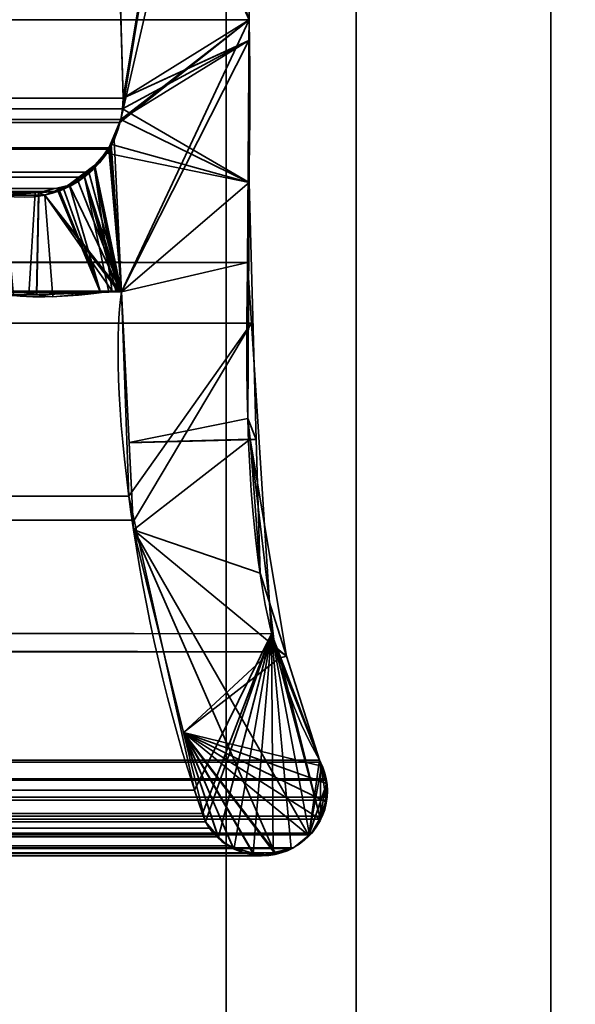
# Model space of a CAD drawing. Header units: millimetres. Extents: x -603 to 3703, y -115 to 249.
# Tile 374 of 656: x 410.41 to 414.69, y -4.94 to 2.65. Entities that reach past the tile are written whole.
import ezdxf

# ---------------------------------------------------------------- set-up
doc = ezdxf.new("R2010")
doc.units = ezdxf.units.MM
doc.layers.add('151', color=7, linetype='Continuous', true_color=0xffffff)

# ---------------------------------------------------------------- blocks, each defined once
blk = doc.blocks.new('UG_SURFACE_001')
at = {"layer": '151', "color": 252, "linetype": 'Continuous', "lineweight": 35}
for points in [[(603, -13.4, 2212.25), (603, 230.4, 2212.25), (-603, 230.4, 2212.25), (-603, -13.4, 2212.25)], [(-453, -13.4, 2062.2499), (-453, 230.4, 2062.2499), (453, 230.4, 2062.2499), (453, -13.4, 2062.2499)]]:
    blk.add_3dface(points, dxfattribs=at)
blk = doc.blocks.new('UG_SURFACE_062')
at = {"layer": '151', "color": 7, "linetype": 'Continuous', "lineweight": 35}
for points in [[(411.2049, 2.0412, 2020.4549), (411.1224, 4.9715, 2020.3724), (412.0888, 7.3541, 2021.3387)], [(411.1882, 1.8784, 2020.4382), (412.0888, 7.3541, 2021.3387), (412.1321, 6.0177, 2021.3821), (412.1284, 5.9608, 2021.3785)], [(412.0888, 7.3541, 2021.3387), (411.1882, 1.8784, 2020.4382), (411.2011, 1.9593, 2020.4511)], [(412.0888, 7.3541, 2021.3387), (411.2011, 1.9593, 2020.4511), (411.2049, 2.0412, 2020.4549)], [(412.175, 2.6459, 2021.425), (412.1284, 5.9608, 2021.3785), (-412.1284, 5.9608, 2021.3785), (-412.175, 2.6459, 2021.425)], [(412.1284, 5.9608, 2021.3785), (412.175, 2.6459, 2021.425), (411.1882, 1.8784, 2020.4382)], [(-411.2049, 2.0412, 2020.4549), (-411.1224, 4.9715, 2020.3724), (411.1224, 4.9715, 2020.3724), (411.2049, 2.0412, 2020.4549)], [(412.1643, 0.7759, 2021.4143), (-412.175, 2.6459, 2021.425), (-412.1673, 0.3027, 2021.4171)], [(412.1643, 0.7759, 2021.4143), (412.175, 2.6459, 2021.425), (-412.175, 2.6459, 2021.425)], [(412.175, 2.6459, 2021.425), (411.1926, 0.5499, 2020.4425), (411.1052, 1.66, 2020.3552), (411.1792, 1.8545, 2020.4291)], [(411.1792, 1.8545, 2020.4291), (411.1882, 1.8784, 2020.4382), (412.175, 2.6459, 2021.425)], [(411.1926, 0.5499, 2020.4425), (412.175, 2.6459, 2021.425), (412.1643, 0.7759, 2021.4143)], [(-411.2011, 1.9593, 2020.4511), (-411.2049, 2.0412, 2020.4549), (411.2049, 2.0412, 2020.4549)], [(-411.2011, 1.9593, 2020.4511), (411.2049, 2.0412, 2020.4549), (411.2011, 1.9593, 2020.4511)], [(411.2011, 1.9593, 2020.4511), (411.1882, 1.8784, 2020.4382), (-411.1882, 1.8784, 2020.4382), (-411.2011, 1.9593, 2020.4511)], [(-411.1882, 1.8784, 2020.4382), (411.1882, 1.8784, 2020.4382), (411.1792, 1.8545, 2020.4291)], [(411.1792, 1.8545, 2020.4291), (-411.18, 1.8536, 2020.4301), (-411.1882, 1.8784, 2020.4382)], [(-411.1357, 1.7194, 2020.3857), (-411.18, 1.8536, 2020.4301), (411.1792, 1.8545, 2020.4291)], [(-411.1357, 1.7194, 2020.3857), (411.1792, 1.8545, 2020.4291), (411.1052, 1.66, 2020.3552)], [(-411.1357, 1.7194, 2020.3857), (411.1052, 1.66, 2020.3552), (411.0961, 1.6497, 2020.3462)], [(411.0961, 1.6497, 2020.3462), (-411.0914, 1.6556, 2020.3414), (-411.1357, 1.7194, 2020.3857)], [(-410.9856, 1.5029, 2020.2355), (-411.0914, 1.6556, 2020.3414), (411.0961, 1.6497, 2020.3462)], [(-410.9422, 1.4746, 2020.1921), (-410.9856, 1.5029, 2020.2355), (411.0961, 1.6497, 2020.3462)], [(411.0961, 1.6497, 2020.3462), (410.941, 1.4726, 2020.191), (-410.9422, 1.4746, 2020.1921)], [(411.1926, 0.5499, 2020.4425), (410.941, 1.4726, 2020.191), (411.0961, 1.6497, 2020.3462)], [(411.0961, 1.6497, 2020.3462), (411.1052, 1.66, 2020.3552), (411.1926, 0.5499, 2020.4425)], [(-410.9422, 1.4746, 2020.1921), (410.9071, 1.4339, 2020.1571), (410.7471, 1.3465, 2019.9971)], [(-410.9422, 1.4746, 2020.1921), (410.941, 1.4726, 2020.191), (410.9071, 1.4339, 2020.1571)], [(410.7471, 1.3465, 2019.9971), (-410.7465, 1.3476, 2019.9964), (-410.9422, 1.4746, 2020.1921)], [(411.1926, 0.5499, 2020.4425), (410.9071, 1.4339, 2020.1571), (410.941, 1.4726, 2020.191)], [(411.0952, 0.5484, 2020.3452), (411.0318, 0.5441, 2020.2818), (410.7471, 1.3465, 2019.9971), (410.9071, 1.4339, 2020.1571)], [(410.9071, 1.4339, 2020.1571), (411.1524, 0.5522, 2020.4024), (411.0952, 0.5484, 2020.3452)], [(410.9071, 1.4339, 2020.1571), (411.1767, 0.5539, 2020.4268), (411.1524, 0.5522, 2020.4024)], [(410.9071, 1.4339, 2020.1571), (411.1807, 0.5541, 2020.4308), (411.1767, 0.5539, 2020.4268)], [(410.9071, 1.4339, 2020.1571), (411.1926, 0.5499, 2020.4425), (411.1875, 0.5517, 2020.4375)], [(411.1875, 0.5517, 2020.4375), (411.1807, 0.5541, 2020.4308), (410.9071, 1.4339, 2020.1571)], [(-410.7465, 1.3476, 2019.9964), (410.7471, 1.3465, 2019.9971), (410.7048, 1.3234, 2019.9549)], [(-410.7153, 1.3273, 2019.9654), (-410.7465, 1.3476, 2019.9964), (410.7048, 1.3234, 2019.9549)], [(-410.7153, 1.3273, 2019.9654), (410.7048, 1.3234, 2019.9549), (410.529, 1.3114, 2019.779)], [(410.529, 1.3114, 2019.779), (-410.5288, 1.3132, 2019.7787), (-410.7153, 1.3273, 2019.9654)], [(-410.5288, 1.3132, 2019.7787), (410.529, 1.3114, 2019.779), (410.2899, 1.295, 2019.5398)], [(410.4793, 0.5255, 2019.7294), (410.3616, 0.5215, 2019.6116), (410.2899, 1.295, 2019.5398), (410.529, 1.3114, 2019.779)], [(410.529, 1.3114, 2019.779), (410.7048, 1.3234, 2019.9549), (411.0318, 0.5441, 2020.2818), (410.4793, 0.5255, 2019.7294)], [(411.0318, 0.5441, 2020.2818), (410.7048, 1.3234, 2019.9549), (410.7471, 1.3465, 2019.9971)], [(-412.1673, 0.3027, 2021.4171), (412.1944, 0.3073, 2021.4443), (412.1643, 0.7759, 2021.4143)], [(411.2493, -1.0249, 2020.4992), (411.1926, 0.5499, 2020.4425), (412.1643, 0.7759, 2021.4143), (412.1944, 0.3073, 2021.4443)], [(411.2493, -1.0249, 2020.4992), (-411.2823, -1.2143, 2020.5324), (-411.1926, 0.5499, 2020.4425)], [(411.1926, 0.5499, 2020.4425), (-411.1926, 0.5499, 2020.4425), (-411.1875, 0.5517, 2020.4375), (411.1875, 0.5517, 2020.4375)], [(-411.1926, 0.5499, 2020.4425), (411.1926, 0.5499, 2020.4425), (411.2493, -1.0249, 2020.4992)], [(411.1807, 0.5541, 2020.4308), (-411.1875, 0.5517, 2020.4375), (-411.1807, 0.5541, 2020.4308)], [(411.1807, 0.5541, 2020.4308), (411.1875, 0.5517, 2020.4375), (-411.1875, 0.5517, 2020.4375)], [(411.1767, 0.5539, 2020.4268), (-411.1767, 0.5539, 2020.4268), (-411.1524, 0.5522, 2020.4024), (411.1524, 0.5522, 2020.4024)], [(411.1524, 0.5522, 2020.4024), (-411.1524, 0.5522, 2020.4024), (-411.0952, 0.5484, 2020.3452), (411.0952, 0.5484, 2020.3452)], [(411.0952, 0.5484, 2020.3452), (-411.0952, 0.5484, 2020.3452), (-411.0318, 0.5441, 2020.2818)], [(411.0318, 0.5441, 2020.2818), (411.0952, 0.5484, 2020.3452), (-411.0318, 0.5441, 2020.2818)], [(-411.0318, 0.5441, 2020.2818), (-410.4793, 0.5255, 2019.7294), (410.4793, 0.5255, 2019.7294), (411.0318, 0.5441, 2020.2818)], [(410.3616, 0.5215, 2019.6116), (410.4793, 0.5255, 2019.7294), (-410.4793, 0.5255, 2019.7294)], [(412.3484, -2.085, 2021.5983), (412.1944, 0.3073, 2021.4443), (-412.1673, 0.3027, 2021.4171)], [(412.1944, 0.3073, 2021.4443), (411.2903, -1.2084, 2020.5402), (411.2493, -1.0249, 2020.4992)], [(412.1944, 0.3073, 2021.4443), (412.3484, -2.085, 2021.5983), (411.755, -3.2885, 2021.0049), (411.2903, -1.2084, 2020.5402)], [(412.3484, -2.085, 2021.5983), (-412.1673, 0.3027, 2021.4171), (-412.1649, -0.4257, 2021.4148)], [(-412.1649, -0.4257, 2021.4148), (-412.375, -2.1926, 2021.625), (412.4011, -2.2235, 2021.651)], [(-412.1649, -0.4257, 2021.4148), (412.4011, -2.2235, 2021.651), (412.3484, -2.085, 2021.5983)], [(411.2493, -1.0249, 2020.4992), (411.2903, -1.2084, 2020.5402), (-411.2823, -1.2143, 2020.5324)], [(-411.2858, -1.283, 2020.5357), (411.2903, -1.2084, 2020.5402), (411.755, -3.2885, 2021.0049)], [(-411.2858, -1.283, 2020.5357), (-411.2823, -1.2143, 2020.5324), (411.2903, -1.2084, 2020.5402)], [(411.755, -3.2885, 2021.0049), (-411.8236, -3.4661, 2021.0736), (-411.2858, -1.283, 2020.5357)], [(411.8178, -3.4688, 2021.0679), (411.755, -3.2885, 2021.0049), (412.3484, -2.085, 2021.5983)], [(411.8398, -3.5319, 2021.0898), (411.8178, -3.4688, 2021.0679), (412.3484, -2.085, 2021.5983)], [(412.3484, -2.085, 2021.5983), (411.9409, -3.6479, 2021.1909), (411.8696, -3.5803, 2021.1196), (411.8398, -3.5319, 2021.0898)], [(412.3484, -2.085, 2021.5983), (412.0605, -3.7319, 2021.3106), (412.0153, -3.7184, 2021.2653), (411.9409, -3.6479, 2021.1909)], [(412.2073, -3.7755, 2021.4572), (412.0605, -3.7319, 2021.3106), (412.3484, -2.085, 2021.5983)], [(412.3484, -2.085, 2021.5983), (412.36, -3.7712, 2021.61), (412.2679, -3.7935, 2021.5178), (412.2073, -3.7755, 2021.4572)], [(412.3484, -2.085, 2021.5983), (412.7251, -3.5111, 2021.975), (412.6571, -3.6207, 2021.9071), (412.6413, -3.6334, 2021.8914)], [(412.6413, -3.6334, 2021.8914), (412.5169, -3.7332, 2021.7669), (412.5004, -3.7372, 2021.7505), (412.3484, -2.085, 2021.5983)], [(412.5004, -3.7372, 2021.7505), (412.36, -3.7712, 2021.61), (412.3484, -2.085, 2021.5983)], [(412.7251, -3.5111, 2021.975), (412.3484, -2.085, 2021.5983), (412.4011, -2.2235, 2021.651)], [(-412.375, -2.1926, 2021.625), (-412.3904, -2.2315, 2021.6405), (412.4011, -2.2235, 2021.651)], [(-412.3904, -2.2315, 2021.6405), (-412.7183, -3.0566, 2021.9684), (412.7183, -3.0566, 2021.9684)], [(412.7183, -3.0566, 2021.9684), (412.4011, -2.2235, 2021.651), (-412.3904, -2.2315, 2021.6405)], [(412.7251, -3.5111, 2021.975), (412.4011, -2.2235, 2021.651), (412.7183, -3.0566, 2021.9684), (412.7246, -3.0742, 2021.9746)], [(412.7699, -3.2006, 2022.0199), (412.7246, -3.0742, 2021.9746), (-412.7246, -3.0742, 2021.9746), (-412.7699, -3.2006, 2022.0199)], [(412.7183, -3.0566, 2021.9684), (-412.7183, -3.0566, 2021.9684), (-412.7246, -3.0742, 2021.9746), (412.7246, -3.0742, 2021.9746)], [(412.7246, -3.0742, 2021.9746), (412.7704, -3.2114, 2022.0203), (412.7762, -3.3434, 2022.0263), (412.7704, -3.3663, 2022.0203)], [(412.7246, -3.0742, 2021.9746), (412.7699, -3.2006, 2022.0199), (412.7704, -3.2114, 2022.0203)], [(412.7704, -3.3663, 2022.0203), (412.7395, -3.4879, 2021.9893), (412.7251, -3.5111, 2021.975), (412.7246, -3.0742, 2021.9746)], [(412.7704, -3.2114, 2022.0203), (-412.7704, -3.2114, 2022.0203), (-412.7762, -3.3434, 2022.0263)], [(412.7762, -3.3434, 2022.0263), (412.7704, -3.2114, 2022.0203), (-412.7762, -3.3434, 2022.0263)], [(-412.7699, -3.2006, 2022.0199), (-412.7704, -3.2114, 2022.0203), (412.7704, -3.2114, 2022.0203)], [(-412.7699, -3.2006, 2022.0199), (412.7704, -3.2114, 2022.0203), (412.7699, -3.2006, 2022.0199)], [(411.755, -3.2885, 2021.0049), (411.8178, -3.4688, 2021.0679), (-411.8236, -3.4661, 2021.0736)], [(-412.7762, -3.3434, 2022.0263), (-412.7704, -3.3663, 2022.0203), (412.7704, -3.3663, 2022.0203), (412.7762, -3.3434, 2022.0263)], [(412.7395, -3.4879, 2021.9893), (-412.7704, -3.3663, 2022.0203), (-412.7395, -3.4879, 2021.9893)], [(412.7395, -3.4879, 2021.9893), (412.7704, -3.3663, 2022.0203), (-412.7704, -3.3663, 2022.0203)], [(-412.7395, -3.4879, 2021.9893), (-412.7251, -3.5111, 2021.975), (412.7251, -3.5111, 2021.975), (412.7395, -3.4879, 2021.9893)], [(-411.8398, -3.5319, 2021.0898), (-411.8236, -3.4661, 2021.0736), (411.8178, -3.4688, 2021.0679)], [(411.8178, -3.4688, 2021.0679), (411.8398, -3.5319, 2021.0898), (-411.8398, -3.5319, 2021.0898)], [(412.6571, -3.6207, 2021.9071), (-412.7251, -3.5111, 2021.975), (-412.6571, -3.6207, 2021.9071)], [(412.6571, -3.6207, 2021.9071), (412.7251, -3.5111, 2021.975), (-412.7251, -3.5111, 2021.975)], [(-411.8696, -3.5803, 2021.1196), (411.8398, -3.5319, 2021.0898), (411.8696, -3.5803, 2021.1196)], [(-411.8696, -3.5803, 2021.1196), (-411.8398, -3.5319, 2021.0898), (411.8398, -3.5319, 2021.0898)], [(-412.6571, -3.6207, 2021.9071), (-412.6413, -3.6334, 2021.8914), (412.6413, -3.6334, 2021.8914), (412.6571, -3.6207, 2021.9071)], [(412.6413, -3.6334, 2021.8914), (-412.6413, -3.6334, 2021.8914), (-412.5169, -3.7332, 2021.7669), (412.5169, -3.7332, 2021.7669)], [(411.8696, -3.5803, 2021.1196), (-411.9409, -3.6479, 2021.1909), (-411.8696, -3.5803, 2021.1196)], [(411.8696, -3.5803, 2021.1196), (411.9409, -3.6479, 2021.1909), (-411.9409, -3.6479, 2021.1909)], [(-412.0153, -3.7184, 2021.2653), (411.9409, -3.6479, 2021.1909), (412.0153, -3.7184, 2021.2653)], [(-412.0153, -3.7184, 2021.2653), (-411.9409, -3.6479, 2021.1909), (411.9409, -3.6479, 2021.1909)], [(412.5169, -3.7332, 2021.7669), (-412.5169, -3.7332, 2021.7669), (-412.5004, -3.7372, 2021.7505), (412.5004, -3.7372, 2021.7505)], [(412.5004, -3.7372, 2021.7505), (-412.5004, -3.7372, 2021.7505), (-412.36, -3.7712, 2021.61), (412.36, -3.7712, 2021.61)], [(412.2679, -3.7935, 2021.5178), (-412.36, -3.7712, 2021.61), (-412.2679, -3.7935, 2021.5178)], [(412.2679, -3.7935, 2021.5178), (412.36, -3.7712, 2021.61), (-412.36, -3.7712, 2021.61)], [(-412.2679, -3.7935, 2021.5178), (-412.2073, -3.7755, 2021.4572), (412.2073, -3.7755, 2021.4572), (412.2679, -3.7935, 2021.5178)], [(412.2073, -3.7755, 2021.4572), (-412.2073, -3.7755, 2021.4572), (-412.0605, -3.7319, 2021.3106), (412.0605, -3.7319, 2021.3106)], [(412.0153, -3.7184, 2021.2653), (-412.0605, -3.7319, 2021.3106), (-412.0153, -3.7184, 2021.2653)], [(412.0153, -3.7184, 2021.2653), (412.0605, -3.7319, 2021.3106), (-412.0605, -3.7319, 2021.3106)]]:
    blk.add_3dface(points, dxfattribs=at)
blk = doc.blocks.new('UG_SURFACE_063')
at = {"layer": '151', "color": 7, "linetype": 'Continuous', "lineweight": 35}
for points in [[(412.1284, 5.9608, -8.75), (412.175, 2.6459, -8.75), (410.8703, 6.3656, -8.75), (410.9498, 6.4447, -8.75)], [(411.0944, 5.0879, -8.75), (411.0816, 5.1408, -8.75), (410.8703, 6.3656, -8.75), (412.175, 2.6459, -8.75)], [(412.175, 2.6459, 2021.425), (412.1284, 5.9608, 2021.3785), (411.1224, 4.9715, 2020.3724), (411.2049, 2.0412, 2020.4549)], [(412.175, 2.6459, -8.75), (412.1284, 5.9608, -8.75), (412.1284, 5.9608, 2021.3785), (412.175, 2.6459, 2021.425)], [(412.175, 2.6459, -8.75), (411.1224, 4.9715, -8.75), (411.0944, 5.0879, -8.75)], [(411.2049, 2.0412, -8.75), (411.1224, 4.9715, -8.75), (412.175, 2.6459, -8.75), (412.175, 2.4846, -8.75)], [(411.2049, 2.0412, 2020.4549), (411.1224, 4.9715, 2020.3724), (411.1224, 4.9715, -8.75), (411.2049, 2.0412, -8.75)], [(411.2049, 2.0412, 2020.4549), (412.1744, 2.4847, 2021.4245), (412.175, 2.6459, 2021.425)], [(412.175, 2.6459, -8.75), (412.175, 2.6459, 2021.425), (412.1744, 2.4847, 2021.4245)], [(412.1744, 2.4847, 2021.4245), (412.175, 2.4846, -8.75), (412.175, 2.6459, -8.75)], [(411.1882, 1.8784, 2020.4382), (411.1357, 1.7194, 2020.3857), (411.1926, 0.5499, 2020.4425), (412.1744, 2.4847, 2021.4245)], [(411.2011, 1.9593, 2020.4511), (411.1882, 1.8784, 2020.4382), (412.1744, 2.4847, 2021.4245)], [(412.1649, -0.4257, 2021.4148), (412.1744, 2.4847, 2021.4245), (411.1926, 0.5499, 2020.4425), (411.2516, -0.6106, 2020.5016)], [(412.1744, 2.4847, 2021.4245), (411.2049, 2.0412, 2020.4549), (411.2011, 1.9593, 2020.4511)], [(412.175, 2.4846, -8.75), (412.1752, 1.3919, -8.75), (411.2011, 1.9593, -8.75), (411.2049, 2.0412, -8.75)], [(412.1752, 1.3919, -8.75), (412.1744, 2.4847, 2021.4245), (412.1649, -0.4257, 2021.4148)], [(412.1752, 1.3919, -8.75), (412.175, 2.4846, -8.75), (412.1744, 2.4847, 2021.4245)], [(411.2011, 1.9593, 2020.4511), (411.2049, 2.0412, 2020.4549), (411.2049, 2.0412, -8.75), (411.2011, 1.9593, -8.75)], [(412.1752, 1.3919, -8.75), (411.1882, 1.8784, -8.75), (411.2011, 1.9593, -8.75)], [(411.2011, 1.9593, -8.75), (411.1882, 1.8784, -8.75), (411.1882, 1.8784, 2020.4382), (411.2011, 1.9593, 2020.4511)], [(411.1079, 1.6861, -8.75), (411.1882, 1.8784, -8.75), (412.1752, 1.3919, -8.75)], [(411.1882, 1.8784, -8.75), (411.1079, 1.6861, -8.75), (411.1135, 1.6875, 2020.3636)], [(411.1135, 1.6875, 2020.3636), (411.1357, 1.7194, 2020.3857), (411.1882, 1.8784, -8.75)], [(411.1357, 1.7194, 2020.3857), (411.1882, 1.8784, 2020.4382), (411.1882, 1.8784, -8.75)], [(411.1135, 1.6875, 2020.3636), (410.9909, 1.5104, 2020.2408), (411.1926, 0.5499, 2020.4425)], [(410.9909, 1.5104, 2020.2408), (411.1135, 1.6875, 2020.3636), (411.0797, 1.6187, -8.75)], [(411.1135, 1.6875, 2020.3636), (411.1079, 1.6861, -8.75), (411.0797, 1.6187, -8.75)], [(412.1752, 1.3919, -8.75), (411.0797, 1.6187, -8.75), (411.1079, 1.6861, -8.75)], [(411.1926, 0.5499, 2020.4425), (411.1357, 1.7194, 2020.3857), (411.1135, 1.6875, 2020.3636)], [(410.9806, 1.5204, -8.75), (411.0797, 1.6187, -8.75), (412.1752, 1.3919, -8.75), (411.1926, 0.5499, -8.75)], [(411.0797, 1.6187, -8.75), (410.9806, 1.5204, -8.75), (410.9909, 1.5104, 2020.2408)], [(410.9806, 1.5204, -8.75), (410.8599, 1.4006, -8.75), (410.7907, 1.3763, 2020.0408)], [(410.7907, 1.3763, 2020.0408), (410.9856, 1.5029, 2020.2355), (410.9806, 1.5204, -8.75)], [(411.1926, 0.5499, -8.75), (410.8599, 1.4006, -8.75), (410.9806, 1.5204, -8.75)], [(410.9856, 1.5029, 2020.2355), (410.9909, 1.5104, 2020.2408), (410.9806, 1.5204, -8.75)], [(411.0318, 0.5441, 2020.2818), (411.1222, 0.5502, 2020.3722), (410.9856, 1.5029, 2020.2355), (410.7907, 1.3763, 2020.0408)], [(410.9909, 1.5104, 2020.2408), (410.9856, 1.5029, 2020.2355), (411.1926, 0.5499, 2020.4425)], [(410.9856, 1.5029, 2020.2355), (411.1807, 0.5541, 2020.4308), (411.1838, 0.553, 2020.4339)], [(411.1222, 0.5502, 2020.3722), (411.1663, 0.5532, 2020.4163), (410.9856, 1.5029, 2020.2355)], [(411.1663, 0.5532, 2020.4163), (411.1807, 0.5541, 2020.4308), (410.9856, 1.5029, 2020.2355)], [(411.1838, 0.553, 2020.4339), (411.1926, 0.5499, 2020.4425), (410.9856, 1.5029, 2020.2355)], [(410.7912, 1.3722, -8.75), (410.6029, 1.2944, -8.75), (410.5542, 1.3151, 2019.8042)], [(410.5542, 1.3151, 2019.8042), (410.7153, 1.3273, 2019.9654), (410.7912, 1.3722, -8.75)], [(411.1874, 0.5524, -8.75), (410.6029, 1.2944, -8.75), (410.7912, 1.3722, -8.75)], [(410.7907, 1.3763, 2020.0408), (410.7153, 1.3273, 2019.9654), (411.0318, 0.5441, 2020.2818)], [(410.7153, 1.3273, 2019.9654), (410.7907, 1.3763, 2020.0408), (410.7912, 1.3722, -8.75)], [(410.8599, 1.4006, -8.75), (410.7912, 1.3722, -8.75), (410.7907, 1.3763, 2020.0408)], [(410.7912, 1.3722, -8.75), (410.8599, 1.4006, -8.75), (411.1926, 0.5499, -8.75), (411.1874, 0.5524, -8.75)], [(411.2517, -0.6131, -8.75), (411.1926, 0.5499, -8.75), (412.1752, 1.3919, -8.75), (412.2308, -0.5866, -8.75)], [(412.1649, -0.4257, 2021.4148), (412.2308, -0.5866, -8.75), (412.1752, 1.3919, -8.75)], [(410.5407, 0.5283, -8.75), (410.0084, 0.5991, -8.75), (410.2899, 1.295, -8.75), (410.5553, 1.2945, -8.75)], [(410.5542, 1.3151, 2019.8042), (410.2899, 1.295, 2019.5398), (410.3616, 0.5215, 2019.6116), (410.5381, 0.5275, 2019.788)], [(410.2899, 1.295, 2019.5398), (410.5542, 1.3151, 2019.8042), (410.5553, 1.2945, -8.75)], [(410.5553, 1.2945, -8.75), (410.2899, 1.295, -8.75), (410.2899, 1.295, 2019.5398)], [(410.5381, 0.5275, 2019.788), (411.0318, 0.5441, 2020.2818), (410.7153, 1.3273, 2019.9654), (410.5542, 1.3151, 2019.8042)], [(410.5553, 1.2945, -8.75), (410.6029, 1.2944, -8.75), (410.6647, 0.5118, -8.75), (410.5407, 0.5283, -8.75)], [(410.6029, 1.2944, -8.75), (410.5553, 1.2945, -8.75), (410.5542, 1.3151, 2019.8042)], [(410.6029, 1.2944, -8.75), (411.1681, 0.5555, -8.75), (411.1663, 0.5553, -8.75)], [(411.1663, 0.5553, -8.75), (411.1223, 0.5515, -8.75), (410.6029, 1.2944, -8.75)], [(411.1223, 0.5515, -8.75), (410.6647, 0.5118, -8.75), (410.6029, 1.2944, -8.75)], [(410.6029, 1.2944, -8.75), (411.1874, 0.5524, -8.75), (411.1839, 0.553, -8.75)], [(411.1839, 0.553, -8.75), (411.1681, 0.5555, -8.75), (410.6029, 1.2944, -8.75)], [(410.3616, 0.5215, 2019.6116), (410.0084, 0.5991, -8.75), (410.5407, 0.5283, -8.75)], [(411.1223, 0.5515, -8.75), (411.0318, 0.5441, 2020.2818), (410.5381, 0.5275, 2019.788)], [(410.5381, 0.5275, 2019.788), (410.6647, 0.5118, -8.75), (411.1223, 0.5515, -8.75)], [(411.1223, 0.5515, -8.75), (411.1222, 0.5502, 2020.3722), (411.0318, 0.5441, 2020.2818)], [(411.1663, 0.5553, -8.75), (411.1663, 0.5532, 2020.4163), (411.1222, 0.5502, 2020.3722)], [(411.1222, 0.5502, 2020.3722), (411.1223, 0.5515, -8.75), (411.1663, 0.5553, -8.75)], [(411.1663, 0.5532, 2020.4163), (411.1663, 0.5553, -8.75), (411.1681, 0.5555, -8.75)], [(411.1663, 0.5532, 2020.4163), (411.1681, 0.5555, -8.75), (411.1839, 0.553, -8.75)], [(411.1839, 0.553, -8.75), (411.1807, 0.5541, 2020.4308), (411.1663, 0.5532, 2020.4163)], [(411.1839, 0.553, -8.75), (411.1838, 0.553, 2020.4339), (411.1807, 0.5541, 2020.4308)], [(411.1926, 0.5499, -8.75), (411.1926, 0.5499, 2020.4425), (411.1838, 0.553, 2020.4339)], [(411.1838, 0.553, 2020.4339), (411.1839, 0.553, -8.75), (411.1874, 0.5524, -8.75)], [(411.1838, 0.553, 2020.4339), (411.1874, 0.5524, -8.75), (411.1926, 0.5499, -8.75)], [(411.2517, -0.6131, -8.75), (411.2516, -0.6106, 2020.5016), (411.1926, 0.5499, 2020.4425), (411.1926, 0.5499, -8.75)], [(410.5407, 0.5283, -8.75), (410.5381, 0.5275, 2019.788), (410.3616, 0.5215, 2019.6116)], [(410.5381, 0.5275, 2019.788), (410.5407, 0.5283, -8.75), (410.6647, 0.5118, -8.75)], [(412.1838, -0.585, 2021.4338), (412.1649, -0.4257, 2021.4148), (411.2516, -0.6106, 2020.5016)], [(412.1649, -0.4257, 2021.4148), (412.1838, -0.585, 2021.4338), (412.2308, -0.5866, -8.75)], [(412.1838, -0.585, 2021.4338), (411.2516, -0.6106, 2020.5016), (411.2858, -1.283, 2020.5357)], [(412.2308, -0.5866, -8.75), (412.2598, -1.6173, -8.75), (411.2858, -1.283, -8.75), (411.2517, -0.6131, -8.75)], [(411.2858, -1.283, 2020.5357), (411.6706, -2.845, 2020.9205), (412.375, -2.1926, 2021.625), (412.1838, -0.585, 2021.4338)], [(412.4638, -2.2577, -8.75), (412.2598, -1.6173, -8.75), (412.1838, -0.585, 2021.4338)], [(412.1838, -0.585, 2021.4338), (412.375, -2.1926, 2021.625), (412.4638, -2.2577, -8.75)], [(412.2598, -1.6173, -8.75), (412.2308, -0.5866, -8.75), (412.1838, -0.585, 2021.4338)], [(411.2858, -1.283, 2020.5357), (411.2516, -0.6106, 2020.5016), (411.2517, -0.6131, -8.75)], [(411.2858, -1.283, 2020.5357), (411.2517, -0.6131, -8.75), (411.2858, -1.283, -8.75)], [(411.2858, -1.283, -8.75), (411.6706, -2.845, 2020.9205), (411.2858, -1.283, 2020.5357)], [(411.2858, -1.283, -8.75), (411.6731, -2.8554, -8.75), (411.6706, -2.845, 2020.9205)], [(412.6345, -3.6377, -8.75), (411.2858, -1.283, -8.75), (412.4638, -2.2577, -8.75), (412.7183, -3.0566, -8.75)], [(411.2858, -1.283, -8.75), (412.2598, -1.6173, -8.75), (412.4638, -2.2577, -8.75)], [(411.2858, -1.283, -8.75), (412.6345, -3.6377, -8.75), (412.5169, -3.7332, -8.75), (412.376, -3.7785, -8.75)], [(411.6731, -2.8554, -8.75), (411.2858, -1.283, -8.75), (412.376, -3.7785, -8.75)], [(412.4065, -2.272, 2021.6565), (412.375, -2.1926, 2021.625), (411.6706, -2.845, 2020.9205)], [(412.375, -2.1926, 2021.625), (412.4065, -2.272, 2021.6565), (412.4638, -2.2577, -8.75)], [(412.7351, -3.1036, 2021.9851), (412.7183, -3.0566, 2021.9684), (412.4065, -2.272, 2021.6565), (411.6706, -2.845, 2020.9205)], [(412.7183, -3.0566, -8.75), (412.4638, -2.2577, -8.75), (412.4065, -2.272, 2021.6565)], [(412.4065, -2.272, 2021.6565), (412.7183, -3.0566, 2021.9684), (412.7183, -3.0566, -8.75)], [(411.8398, -3.5319, -8.75), (411.8398, -3.5319, 2021.0898), (411.6706, -2.845, 2020.9205), (411.6731, -2.8554, -8.75)], [(411.6706, -2.845, 2020.9205), (412.7671, -3.379, 2022.0172), (412.7762, -3.3434, 2022.0263), (412.7715, -3.2381, 2022.0215)], [(411.6706, -2.845, 2020.9205), (412.7241, -3.5127, 2021.9741), (412.7395, -3.4879, 2021.9893), (412.7671, -3.379, 2022.0172)], [(411.6706, -2.845, 2020.9205), (412.0493, -3.7285, 2021.2994), (412.2083, -3.7758, 2021.4581)], [(411.6706, -2.845, 2020.9205), (411.8398, -3.5319, 2021.0898), (411.8696, -3.5803, 2021.1196), (411.9347, -3.642, 2021.1847)], [(412.7715, -3.2381, 2022.0215), (412.7699, -3.2006, 2022.0199), (412.7351, -3.1036, 2021.9851), (411.6706, -2.845, 2020.9205)], [(411.6706, -2.845, 2020.9205), (412.3757, -3.7674, 2021.6258), (412.5169, -3.7332, 2021.7669), (412.6361, -3.6376, 2021.8861)], [(411.9347, -3.642, 2021.1847), (412.0153, -3.7184, 2021.2653), (412.0493, -3.7285, 2021.2994), (411.6706, -2.845, 2020.9205)], [(412.2083, -3.7758, 2021.4581), (412.2679, -3.7935, 2021.5178), (412.3757, -3.7674, 2021.6258), (411.6706, -2.845, 2020.9205)], [(412.6361, -3.6376, 2021.8861), (412.6571, -3.6207, 2021.9071), (412.7241, -3.5127, 2021.9741), (411.6706, -2.845, 2020.9205)], [(411.6731, -2.8554, -8.75), (412.0519, -3.7295, -8.75), (411.9733, -3.6892, -8.75), (411.9367, -3.6461, -8.75)], [(411.6731, -2.8554, -8.75), (412.2072, -3.7788, -8.75), (412.1366, -3.7728, -8.75), (412.0519, -3.7295, -8.75)], [(411.6731, -2.8554, -8.75), (412.376, -3.7785, -8.75), (412.3401, -3.79, -8.75), (412.2072, -3.7788, -8.75)], [(411.9367, -3.6461, -8.75), (411.8398, -3.5319, -8.75), (411.6731, -2.8554, -8.75)], [(412.7183, -3.0566, -8.75), (412.7321, -3.1027, -8.75), (412.6345, -3.6377, -8.75)], [(412.7321, -3.1027, -8.75), (412.7726, -3.2386, -8.75), (412.6345, -3.6377, -8.75)], [(412.7321, -3.1027, -8.75), (412.7183, -3.0566, -8.75), (412.7183, -3.0566, 2021.9684)], [(412.7183, -3.0566, 2021.9684), (412.7351, -3.1036, 2021.9851), (412.7321, -3.1027, -8.75)], [(412.7726, -3.2386, -8.75), (412.7321, -3.1027, -8.75), (412.7351, -3.1036, 2021.9851)], [(412.7351, -3.1036, 2021.9851), (412.7699, -3.2006, 2022.0199), (412.7726, -3.2386, -8.75)], [(412.7177, -3.511, -8.75), (412.661, -3.6162, -8.75), (412.6345, -3.6377, -8.75), (412.7726, -3.2386, -8.75)], [(412.7177, -3.511, -8.75), (412.7726, -3.2386, -8.75), (412.7771, -3.2537, -8.75), (412.7638, -3.3802, -8.75)], [(412.7671, -3.379, 2022.0172), (412.7638, -3.3802, -8.75), (412.7771, -3.2537, -8.75)], [(412.7771, -3.2537, -8.75), (412.7762, -3.3434, 2022.0263), (412.7671, -3.379, 2022.0172)], [(412.7699, -3.2006, 2022.0199), (412.7715, -3.2381, 2022.0215), (412.7726, -3.2386, -8.75)], [(412.7771, -3.2537, -8.75), (412.7715, -3.2381, 2022.0215), (412.7762, -3.3434, 2022.0263)], [(412.7771, -3.2537, -8.75), (412.7726, -3.2386, -8.75), (412.7715, -3.2381, 2022.0215)], [(412.7638, -3.3802, -8.75), (412.7578, -3.4365, -8.75), (412.7177, -3.511, -8.75)], [(412.7638, -3.3802, -8.75), (412.7671, -3.379, 2022.0172), (412.7395, -3.4879, 2021.9893)], [(412.7395, -3.4879, 2021.9893), (412.7578, -3.4365, -8.75), (412.7638, -3.3802, -8.75)], [(412.7241, -3.5127, 2021.9741), (412.7177, -3.511, -8.75), (412.7578, -3.4365, -8.75)], [(412.7578, -3.4365, -8.75), (412.7395, -3.4879, 2021.9893), (412.7241, -3.5127, 2021.9741)], [(411.8696, -3.5803, 2021.1196), (411.8398, -3.5319, -8.75), (411.9367, -3.6461, -8.75)], [(411.8696, -3.5803, 2021.1196), (411.8398, -3.5319, 2021.0898), (411.8398, -3.5319, -8.75)], [(412.7177, -3.511, -8.75), (412.7241, -3.5127, 2021.9741), (412.6571, -3.6207, 2021.9071)], [(412.6571, -3.6207, 2021.9071), (412.661, -3.6162, -8.75), (412.7177, -3.511, -8.75)], [(411.9367, -3.6461, -8.75), (411.9347, -3.642, 2021.1847), (411.8696, -3.5803, 2021.1196)], [(412.6345, -3.6377, -8.75), (412.6361, -3.6376, 2021.8861), (412.5169, -3.7332, 2021.7669)], [(412.5169, -3.7332, 2021.7669), (412.5169, -3.7332, -8.75), (412.6345, -3.6377, -8.75)], [(412.6361, -3.6376, 2021.8861), (412.6345, -3.6377, -8.75), (412.661, -3.6162, -8.75)], [(412.661, -3.6162, -8.75), (412.6571, -3.6207, 2021.9071), (412.6361, -3.6376, 2021.8861)], [(412.0153, -3.7184, 2021.2653), (411.9347, -3.642, 2021.1847), (411.9367, -3.6461, -8.75)], [(412.0153, -3.7184, 2021.2653), (411.9367, -3.6461, -8.75), (411.9733, -3.6892, -8.75)], [(412.0153, -3.7184, 2021.2653), (411.9733, -3.6892, -8.75), (412.0519, -3.7295, -8.75)], [(412.0519, -3.7295, -8.75), (412.0493, -3.7285, 2021.2994), (412.0153, -3.7184, 2021.2653)], [(412.1366, -3.7728, -8.75), (412.2083, -3.7758, 2021.4581), (412.0493, -3.7285, 2021.2994)], [(412.0493, -3.7285, 2021.2994), (412.0519, -3.7295, -8.75), (412.1366, -3.7728, -8.75)], [(412.1366, -3.7728, -8.75), (412.2072, -3.7788, -8.75), (412.2083, -3.7758, 2021.4581)], [(412.2083, -3.7758, 2021.4581), (412.2072, -3.7788, -8.75), (412.3401, -3.79, -8.75)], [(412.3401, -3.79, -8.75), (412.2679, -3.7935, 2021.5178), (412.2083, -3.7758, 2021.4581)], [(412.3401, -3.79, -8.75), (412.3757, -3.7674, 2021.6258), (412.2679, -3.7935, 2021.5178)], [(412.3401, -3.79, -8.75), (412.376, -3.7785, -8.75), (412.3757, -3.7674, 2021.6258)], [(412.5169, -3.7332, -8.75), (412.5169, -3.7332, 2021.7669), (412.3757, -3.7674, 2021.6258)], [(412.3757, -3.7674, 2021.6258), (412.376, -3.7785, -8.75), (412.5169, -3.7332, -8.75)]]:
    blk.add_3dface(points, dxfattribs=at)
blk = doc.blocks.new('UG_SURFACE_067')
at = {"layer": '151', "color": 252, "linetype": 'Continuous', "lineweight": 35}
for points in [[(-396, 4.0145, -7.75), (-412, 4.0145, -7.75), (-412, -24.9528, -7.75), (412, -24.9528, -7.75)], [(396, 4.0145, -8.75), (412, 4.0145, -8.75), (412, -24.9528, -8.75), (-412, -24.9528, -8.75)], [(396, 4.0145, -7.75), (-396, 4.0145, -7.75), (412, -24.9528, -7.75)], [(412, -24.9528, -7.75), (412, 4.0145, -7.75), (396, 4.0145, -7.75)], [(412, -24.9528, -8.75), (412, 4.0145, -8.75), (412, 4.0145, -7.75), (412, -24.9528, -7.75)]]:
    blk.add_3dface(points, dxfattribs=at)
blk = doc.blocks.new('UG_SURFACE_111')
at = {"layer": '151', "color": 252, "linetype": 'Continuous', "lineweight": 35}
for points in [[(-414.5, -30.32, 2023.7501), (414.5, -30.32, 2023.7501), (414.5, 62.52, 2023.7501), (-414.5, 62.52, 2023.7501)], [(-413, -30.32, 2022.2499), (-413, 62.52, 2022.2499), (413, 62.52, 2022.2499), (413, -30.32, 2022.2499)], [(413, -30.32, 2022.2499), (413, 62.52, 2022.2499), (414.5, 62.52, 2023.7501), (414.5, -30.32, 2023.7501)]]:
    blk.add_3dface(points, dxfattribs=at)
blk = doc.blocks.new('UG_SURFACE_112')
at = {"layer": '151', "color": 252, "linetype": 'Continuous', "lineweight": 35}
for points in [[(413, 62.52, 2022.2499), (413, 62.52, -8.75), (413, -30.32, -8.75), (413, -30.32, 2022.2499)], [(413, -30.32, -8.75), (413, 62.52, -8.75), (414.5, 62.52, -8.75), (414.5, -30.32, -8.75)], [(413, 62.52, 2022.2499), (413, -30.32, 2022.2499), (414.5, -30.32, 2023.7501), (414.5, 62.52, 2023.7501)], [(414.5, 62.52, 2023.7501), (414.5, -30.32, 2023.7501), (414.5, -30.32, -8.75), (414.5, 62.52, -8.75)]]:
    blk.add_3dface(points, dxfattribs=at)

msp = doc.modelspace()

# ---------------------------------------------------------------- linework, layer by layer
at = {"layer": '151', "color": 251, "linetype": 'Continuous', "lineweight": -3, "true_color": 0x636466}
for p, q in [((413, -30.32, -8.75), (413, 62.52, -8.75)), ((413, -30.32, 2022.25), (413, 62.52, 2022.25)), ((413, -30.32, 2022.25), (413, 62.52, 2022.25)), ((414.5, -30.32, 2023.75), (414.5, 62.52, 2023.75)), ((414.5, -30.32, -8.75), (414.5, 62.52, -8.75)), ((414.5, -30.32, 2023.75), (414.5, 62.52, 2023.75)), ((412.175, 2.6459, -8.75), (412.1284, 5.9608, -8.75)), ((411.1224, 4.9715, 2020.3724), (411.2049, 2.0412, 2020.4549)), ((411.1224, 4.9715, 2020.3724), (411.2049, 2.0412, 2020.4549)), ((411.2049, 2.0412, -8.75), (411.1224, 4.9715, -8.75)), ((412, -24.9528, -7.75), (412, 4.0145, -7.75)), ((412, -24.9528, -8.75), (412, 4.0145, -8.75)), ((412.175, 2.6459, 2021.425), (-412.175, 2.6459, 2021.425)), ((412.175, 2.6459, -8.75), (412.175, 2.6459, 2021.425)), ((-411.2049, 2.0412, 2020.4549), (411.2049, 2.0412, 2020.4549)), ((411.2049, 2.0412, 2020.4549), (411.2049, 2.0412, -8.75)), ((-411.1883, 1.8784, 2020.4383), (411.1883, 1.8784, 2020.4383)), ((411.1883, 1.8784, 2020.4383), (411.1883, 1.8784, -8.75)), ((411.1926, 0.5499, 2020.4426), (-411.1926, 0.5499, 2020.4426)), ((411.1926, 0.5499, -8.75), (411.1926, 0.5499, 2020.4426)), ((412.7183, -3.0566, 2021.9683), (-412.7183, -3.0566, 2021.9683)), ((412.7183, -3.0566, -8.75), (412.7183, -3.0566, 2021.9683)), ((411.8398, -3.5319, 2021.0898), (-411.8398, -3.5319, 2021.0898)), ((411.8398, -3.5319, -8.75), (411.8398, -3.5319, 2021.0898)), ((412.5169, -3.7332, 2021.7669), (-412.5169, -3.7332, 2021.7669)), ((412.5169, -3.7332, -8.75), (412.5169, -3.7332, 2021.7669))]:
    msp.add_line(p, q, dxfattribs=at)
for points in [[(412.7183, -3.0566, 2021.9683), (411.9096, -1.668, 2021.1596), (412.2322, 0.6697, 2021.4822), (412.175, 2.6459, 2021.425)], [(412.7183, -3.0566, -8.75), (411.9096, -1.668, -8.75), (412.2322, 0.6697, -8.75), (412.175, 2.6459, -8.75)], [(412.175, 2.6459, 2021.425), (412.2322, 0.6697, 2021.4822), (411.9096, -1.668, 2021.1596), (412.7183, -3.0566, 2021.9683)], [(411.1883, 1.8784, 2020.4383), (411.1999, 1.9319, 2020.4499), (411.2052, 1.9864, 2020.4552), (411.2049, 2.0412, 2020.4549)], [(411.1883, 1.8784, -8.75), (411.1999, 1.9319, -8.75), (411.2052, 1.9864, -8.75), (411.2049, 2.0412, -8.75)], [(411.1883, 1.8784, 2020.4383), (411.1999, 1.9319, 2020.4499), (411.2052, 1.9864, 2020.4552), (411.2049, 2.0412, 2020.4549)], [(410.2899, 1.295, -8.75), (410.6991, 1.208, -8.75), (411.1012, 1.4692, -8.75), (411.1883, 1.8784, -8.75)], [(410.2899, 1.295, 2019.5399), (410.6991, 1.208, 2019.9491), (411.1012, 1.4692, 2020.3512), (411.1883, 1.8784, 2020.4383)], [(411.1883, 1.8784, 2020.4383), (411.1012, 1.4692, 2020.3512), (410.6991, 1.208, 2019.9491), (410.2899, 1.295, 2019.5399)], [(411.1926, 0.5499, 2020.4426), (411.1383, 0.5892, 2020.3883), (410.5426, 0.4094, 2019.7926), (410.0084, 0.5991, 2019.2584)], [(410.0084, 0.5991, -8.75), (410.5426, 0.4094, -8.75), (411.1383, 0.5892, -8.75), (411.1926, 0.5499, -8.75)], [(411.1926, 0.5499, 2020.4426), (411.1383, 0.5892, 2020.3883), (410.5426, 0.4094, 2019.7926), (410.0084, 0.5991, 2019.2584)], [(411.8398, -3.5319, 2021.0898), (411.3398, -2.1669, 2020.5898), (411.0783, -0.2606, 2020.3283), (411.1926, 0.5499, 2020.4426)], [(411.1926, 0.5499, 2020.4426), (411.0783, -0.2606, 2020.3283), (411.3398, -2.1669, 2020.5898), (411.8398, -3.5319, 2021.0898)], [(411.1926, 0.5499, -8.75), (411.0783, -0.2606, -8.75), (411.3398, -2.1669, -8.75), (411.8398, -3.5319, -8.75)], [(412.7183, -3.0566, -8.75), (412.8497, -3.2988, -8.75), (412.7594, -3.602, -8.75), (412.5169, -3.7332, -8.75)], [(412.7183, -3.0566, 2021.9683), (412.8497, -3.2988, 2022.0997), (412.7594, -3.602, 2022.0094), (412.5169, -3.7332, 2021.7669)], [(412.7183, -3.0566, 2021.9683), (412.8497, -3.2988, 2022.0997), (412.7594, -3.602, 2022.0094), (412.5169, -3.7332, 2021.7669)], [(411.8398, -3.5319, -8.75), (411.971, -3.7744, -8.75), (412.2742, -3.8648, -8.75), (412.5169, -3.7332, -8.75)], [(412.5169, -3.7332, 2021.7669), (412.2742, -3.8648, 2021.5242), (411.971, -3.7744, 2021.221), (411.8398, -3.5319, 2021.0898)], [(412.5169, -3.7332, 2021.7669), (412.2742, -3.8648, 2021.5242), (411.971, -3.7744, 2021.221), (411.8398, -3.5319, 2021.0898)]]:
    msp.add_open_spline(points, degree=3, dxfattribs=at)

# ---------------------------------------------------------------- block references
for name in ['UG_SURFACE_001', 'UG_SURFACE_111', 'UG_SURFACE_112', 'UG_SURFACE_067', 'UG_SURFACE_062', 'UG_SURFACE_063']:
    msp.add_blockref(name, (0, 0), dxfattribs=at)

doc.saveas('drawing.dxf')
